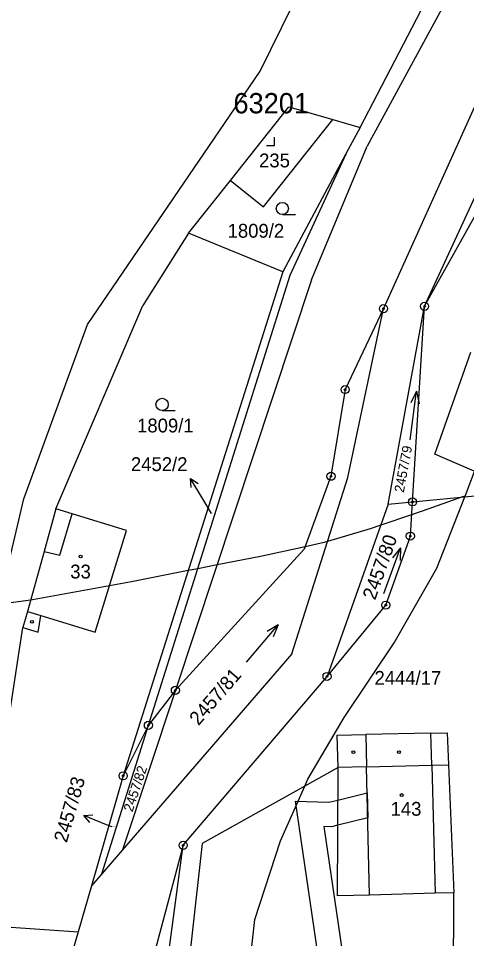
# Model space of a CAD drawing. Extents: x -546762 to -540209, y -1046851 to -1035694.
# Drawn here: x -542613 to -542557.9, y -1039219.7 to -1039106.5 of the extents above; entities that cross this region are included whole.
import ezdxf

# ---------------------------------------------------------------- set-up
doc = ezdxf.new("R2010")
doc.units = 0
for name, color, linetype in [('Vrstva 1', 7, 'Continuous'), ('Vrstva 16', 7, 'Continuous'), ('Vrstva 18', 7, 'Continuous'), ('Vrstva 19', 7, 'Continuous'), ('Vrstva 24', 7, 'Continuous'), ('Vrstva 25', 7, 'Continuous'), ('Vrstva 3', 7, 'Continuous'), ('Vrstva 30', 7, 'Continuous'), ('Vrstva 37', 7, 'Continuous'), ('Vrstva 4', 7, 'Continuous'), ('Vrstva 52', 7, 'Continuous'), ('Vrstva 53', 7, 'Continuous')]:
    doc.layers.add(name, color=color, linetype=linetype)

msp = doc.modelspace()

# ---------------------------------------------------------------- linework, layer by layer
at = {"layer": 'Vrstva 1'}
for p, q in [((-542597.05, -1039193.42), (-542579.62, -1039138.04)), ((-542576.98, -1039138.65), (-542593.73, -1039189.11)), ((-542568.14, -1039142.17), (-542572.86, -1039152.13)), ((-542564.58, -1039165.94), (-542563.09, -1039141.89)), ((-542572.86, -1039152.13), (-542574.6, -1039162.79)), ((-542574.6, -1039162.79), (-542577.88, -1039171.77)), ((-542564.58, -1039165.94), (-542556.92, -1039165.18)), ((-542567.56, -1039166.24), (-542564.58, -1039165.94)), ((-542564.84, -1039170.15), (-542564.58, -1039165.94)), ((-542567.86, -1039178.64), (-542564.84, -1039170.15)), ((-542577.88, -1039171.77), (-542593.73, -1039189.11)), ((-542575.08, -1039187.41), (-542567.86, -1039178.64)), ((-542593.73, -1039189.11), (-542600.25, -1039208.74)), ((-542593.73, -1039189.11), (-542597.05, -1039193.42)), ((-542602.79, -1039211.68), (-542597.05, -1039193.42)), ((-542597.05, -1039193.42), (-542600.15, -1039199.63)), ((-542594.85, -1039223.57), (-542592.78, -1039208.18))]:
    msp.add_line(p, q, dxfattribs=at)
for points in [[(-542571.03, -1039119.9), (-542555.06, -1039089.2)], [(-542583.32, -1039112.96), (-542572.73, -1039091.43)], [(-542546.9, -1039095.04), (-542568.14, -1039142.17)], [(-542556.54, -1039097.11), (-542570.15, -1039122.19)], [(-542563.09, -1039141.89), (-542539.44, -1039099.58)], [(-542563.09, -1039141.89), (-542543.62, -1039099.68)], [(-542604.55, -1039144.11), (-542583.32, -1039112.96)], [(-542586.95, -1039126.41), (-542579.77, -1039117.36)], [(-542579.77, -1039117.36), (-542574.38, -1039118.93)], [(-542582.88, -1039129.64), (-542574.38, -1039118.93)], [(-542574.38, -1039118.93), (-542571.03, -1039119.9)], [(-542571.03, -1039119.9), (-542572.48, -1039122.61)], [(-542576.98, -1039138.65), (-542570.15, -1039122.19)], [(-542572.48, -1039122.61), (-542580.54, -1039137.66)], [(-542579.62, -1039138.04), (-542572.48, -1039122.61)], [(-542592.11, -1039132.9), (-542586.95, -1039126.41)], [(-542586.95, -1039126.41), (-542582.88, -1039129.64)], [(-542592.11, -1039132.9), (-542597.72, -1039141.78)], [(-542580.54, -1039137.66), (-542592.11, -1039132.9)], [(-542580.54, -1039137.66), (-542600.15, -1039199.63)], [(-542608.44, -1039166.79), (-542597.72, -1039141.78)], [(-542572.51, -1039162.95), (-542568.14, -1039142.17)], [(-542567.56, -1039166.24), (-542563.09, -1039141.89)], [(-542612.35, -1039165.58), (-542604.55, -1039144.11)], [(-542561.84, -1039160.08), (-542557.4, -1039147.51)], [(-542556.05, -1039162.58), (-542561.84, -1039160.08)], [(-542579.42, -1039184.64), (-542572.51, -1039162.95)], [(-542619.81, -1039197.17), (-542612.35, -1039165.58)], [(-542567.56, -1039166.24), (-542575.08, -1039187.41)], [(-542608.44, -1039166.79), (-542609.88, -1039172.06)], [(-542606.43, -1039167.4), (-542608.44, -1039166.79)], [(-542599.74, -1039169.46), (-542606.43, -1039167.4)], [(-542603.58, -1039181.98), (-542599.74, -1039169.46)], [(-542609.88, -1039172.06), (-542611.9, -1039179.43)], [(-542611.9, -1039179.43), (-542612.5, -1039181.39)], [(-542610.59, -1039181.97), (-542610.27, -1039179.93)], [(-542610.27, -1039179.93), (-542603.58, -1039181.98)], [(-542618.11, -1039217.96), (-542612.5, -1039181.39)], [(-542612.5, -1039181.39), (-542610.59, -1039181.97)], [(-542579.42, -1039184.64), (-542600.25, -1039208.74)], [(-542592.78, -1039208.18), (-542575.08, -1039187.41)], [(-542573.82, -1039194.62), (-542570.33, -1039194.54)], [(-542573.73, -1039198.62), (-542573.82, -1039194.62)], [(-542562.32, -1039194.38), (-542570.33, -1039194.54)], [(-542562.32, -1039194.38), (-542560.33, -1039194.34)], [(-542560.33, -1039194.34), (-542560.16, -1039198.29)], [(-542573.73, -1039198.62), (-542590.43, -1039207.96)], [(-542573.78, -1039214.4), (-542573.73, -1039198.62)], [(-542560.16, -1039198.29), (-542559.48, -1039214.01)], [(-542600.15, -1039199.63), (-542604.06, -1039213.15)], [(-542592.78, -1039208.18), (-542597.82, -1039227.04)], [(-542590.43, -1039207.96), (-542593.11, -1039231.84)], [(-542600.25, -1039208.74), (-542602.79, -1039211.68)], [(-542602.79, -1039211.68), (-542604.06, -1039213.15)], [(-542604.06, -1039213.15), (-542605.7, -1039218.8)], [(-542561.78, -1039214.07), (-542569.85, -1039214.29)], [(-542559.48, -1039214.01), (-542561.78, -1039214.07)], [(-542559.58, -1039236.41), (-542559.48, -1039214.01)], [(-542569.85, -1039214.29), (-542573.78, -1039214.4)], [(-542618.11, -1039217.96), (-542605.7, -1039218.8)], [(-542605.7, -1039218.8), (-542606.44, -1039221.35)]]:
    msp.add_lwpolyline(points, dxfattribs=at)
at = {"layer": 'Vrstva 16'}
for p, q in [((-542590.32, -1039165.64), (-542591.86, -1039163.07)), ((-542602.2, -1039205.64), (-542604.99, -1039204.53))]:
    msp.add_line(p, q, dxfattribs=at)
for points in [[(-542591.78, -1039164.18), (-542591.86, -1039163.07), (-542590.92, -1039163.67)], [(-542589.3, -1039167.35), (-542590.32, -1039165.64)], [(-542604.24, -1039205.37), (-542604.99, -1039204.53), (-542603.87, -1039204.44)], [(-542601.49, -1039205.92), (-542602.2, -1039205.64)]]:
    msp.add_lwpolyline(points, dxfattribs=at)
at = {"layer": 'Vrstva 24'}
for centre, radius in [((-542563.09, -1039141.89), 0.5), ((-542568.14, -1039142.17), 0.5), ((-542568.14, -1039142.17), 0.1), ((-542563.09, -1039141.89), 0.1), ((-542572.86, -1039152.13), 0.5), ((-542572.86, -1039152.13), 0.1), ((-542574.6, -1039162.79), 0.5), ((-542574.6, -1039162.79), 0.1), ((-542564.58, -1039165.94), 0.5), ((-542564.58, -1039165.94), 0.1), ((-542564.84, -1039170.15), 0.5), ((-542564.84, -1039170.15), 0.1), ((-542567.86, -1039178.64), 0.5), ((-542567.86, -1039178.64), 0.1), ((-542575.08, -1039187.41), 0.5), ((-542575.08, -1039187.41), 0.1), ((-542593.73, -1039189.11), 0.5), ((-542593.73, -1039189.11), 0.1), ((-542597.05, -1039193.42), 0.5), ((-542597.05, -1039193.42), 0.1), ((-542600.15, -1039199.63), 0.5), ((-542600.15, -1039199.63), 0.1), ((-542592.78, -1039208.18), 0.5), ((-542592.78, -1039208.18), 0.1)]:
    msp.add_circle(centre, radius, dxfattribs=at)
at = {"layer": 'Vrstva 25'}
for p, q in [((-542580.58, -1039130.61), (-542578.98, -1039130.61)), ((-542595.37, -1039154.7), (-542593.77, -1039154.7))]:
    msp.add_line(p, q, dxfattribs=at)
for points in [[(-542582.53, -1039122.1), (-542581.53, -1039122.1), (-542581.53, -1039121.1)], [(-542564.85, -1039158.3), (-542564.07, -1039152.34), (-542564.76, -1039153.77)], [(-542564.07, -1039152.34), (-542563.77, -1039153.9)], [(-542568.11, -1039177.22), (-542566.07, -1039171.58), (-542567.05, -1039172.82)], [(-542566.07, -1039171.58), (-542566.11, -1039173.16)], [(-542584.97, -1039185.66), (-542581.11, -1039181.06), (-542582.46, -1039181.89)], [(-542581.11, -1039181.06), (-542581.69, -1039182.53)]]:
    msp.add_lwpolyline(points, dxfattribs=at)
for centre, radius in [((-542580.58, -1039129.86), 0.75), ((-542595.37, -1039153.95), 0.75), ((-542605.39, -1039172.66), 0.175), ((-542611.37, -1039180.7), 0.175), ((-542571.84, -1039196.73), 0.175), ((-542566.24, -1039196.73), 0.175), ((-542565.9, -1039202), 0.175)]:
    msp.add_circle(centre, radius, dxfattribs=at)
at = {"layer": 'Vrstva 3'}
for points in [[(-542607.93, -1039172.51), (-542606.43, -1039167.4)], [(-542599.74, -1039169.46), (-542606.43, -1039167.4)], [(-542603.58, -1039181.98), (-542599.74, -1039169.46)], [(-542609.88, -1039172.06), (-542611.9, -1039179.43)], [(-542609.88, -1039172.06), (-542607.93, -1039172.51)], [(-542611.9, -1039179.43), (-542610.27, -1039179.93)], [(-542610.27, -1039179.93), (-542603.58, -1039181.98)], [(-542570.23, -1039198.54), (-542562.21, -1039198.34)], [(-542569.85, -1039214.29), (-542570.23, -1039198.54)], [(-542562.21, -1039198.34), (-542561.78, -1039214.07)], [(-542561.78, -1039214.07), (-542569.85, -1039214.29)]]:
    msp.add_lwpolyline(points, dxfattribs=at)
at = {"layer": 'Vrstva 30'}
msp.add_lwpolyline([(-542578.95, -1039202.75), (-542574.85, -1039202.88), (-542573.74, -1039202.61), (-542570.15, -1039201.72), (-542570.08, -1039204.8), (-542573.75, -1039205.7), (-542574.53, -1039205.9), (-542575.47, -1039205.87), (-542566.93, -1039264.25), (-542567.77, -1039267.45), (-542569.59, -1039266.78), (-542578.95, -1039202.75)], dxfattribs=at)
at = {"layer": 'Vrstva 37'}
for centre in [(-542605.39, -1039172.66), (-542565.9, -1039202)]:
    msp.add_circle(centre, 0.175, dxfattribs=at)
at = {"layer": 'Vrstva 4'}
for points in [[(-542607.93, -1039172.51), (-542606.43, -1039167.4)], [(-542609.88, -1039172.06), (-542607.93, -1039172.51)], [(-542611.9, -1039179.43), (-542610.27, -1039179.93)], [(-542570.33, -1039194.54), (-542570.23, -1039198.54)], [(-542562.21, -1039198.34), (-542562.32, -1039194.38)], [(-542570.23, -1039198.54), (-542573.73, -1039198.62)], [(-542570.23, -1039198.54), (-542562.21, -1039198.34)], [(-542569.85, -1039214.29), (-542570.23, -1039198.54)], [(-542562.21, -1039198.34), (-542560.16, -1039198.29)], [(-542562.21, -1039198.34), (-542561.78, -1039214.07)]]:
    msp.add_lwpolyline(points, dxfattribs=at)
at = {"layer": 'Vrstva 52'}
for points in [[(-542558.11, -1039165.22), (-542557.4, -1039163.38), (-542556.96, -1039162.19), (-542554.78, -1039156.32), (-542552.89, -1039149.1), (-542550.34, -1039139.32), (-542547.2, -1039127.03), (-542542.94, -1039116.1), (-542537.97, -1039105.37), (-542536, -1039102.34), (-542531.7, -1039095.7), (-542526.21, -1039089.16), (-542522.94, -1039085.89), (-542519.15, -1039082.1), (-542512.88, -1039075.56), (-542506.34, -1039069.8), (-542502.16, -1039064.31), (-542498.76, -1039058.03), (-542496.67, -1039053.07), (-542495.1, -1039046), (-542493.55, -1039037.63), (-542492.24, -1039028.74)], [(-542558.11, -1039165.22), (-542558.41, -1039165.33), (-542563.39, -1039167.1), (-542564.68, -1039167.53), (-542568.47, -1039168.79), (-542569.8, -1039169.24), (-542575.02, -1039170.81), (-542575.43, -1039170.94), (-542577.76, -1039171.45), (-542583.28, -1039172.65), (-542588.61, -1039173.7), (-542590.99, -1039174.17), (-542592.17, -1039174.4), (-542599.12, -1039175.77), (-542601.83, -1039176.26), (-542611.32, -1039177.99), (-542611.51, -1039178.02), (-542615.22, -1039178.54), (-542623.53, -1039179.7), (-542631.04, -1039180.21)], [(-542569.64, -1039288.23), (-542569.79, -1039284.49), (-542569.92, -1039284.01), (-542570.96, -1039280.05), (-542571.33, -1039279.05), (-542574.88, -1039269.32), (-542579.84, -1039259.38), (-542582.74, -1039251.6), (-542584.03, -1039248.14), (-542585.59, -1039239.77), (-542586.05, -1039232.74), (-542584.75, -1039224.37), (-542583.96, -1039217.31), (-542580.82, -1039207.63), (-542577.81, -1039200.9), (-542577.43, -1039200.05), (-542572.98, -1039192.46), (-542566.81, -1039183.26), (-542561.58, -1039174.11), (-542558.14, -1039165.3), (-542558.11, -1039165.22)]]:
    msp.add_lwpolyline(points, dxfattribs=at)

# ---------------------------------------------------------------- texts
at = {"layer": 'Vrstva 16'}
msp.add_text('2452/2', height=1.7, dxfattribs=at).set_placement((-542599.2, -1039162.15))
msp.add_text('2457/83', height=1.7, rotation=73.8701, dxfattribs=at).set_placement((-542607.09, -1039207.94))
at = {"layer": 'Vrstva 18'}
for s, height, p in [('1809/2', 1.7, (-542587.31, -1039133.45)), ('1809/1', 1.7, (-542598.44, -1039157.4)), ('2452/2', 0.1, (-542589.53, -1039167.35)), ('2444/17', 1.7, (-542569.25, -1039188.44)), ('2457/83', 0.1, (-542601.49, -1039205.92))]:
    msp.add_text(s, height=height, dxfattribs=at).set_placement(p)
for s, height, rotation, p in [('2457/79', 1.2, 79.5979, (-542565.65, -1039164.86)), ('2457/80', 1.7, 70.444, (-542569.17, -1039178.1)), ('2457/81', 1.7, 49.1627, (-542590.89, -1039193.54)), ('2457/82', 1.2, 71.6338, (-542599.01, -1039204.15))]:
    msp.add_text(s, height=height, rotation=rotation, dxfattribs=at).set_placement(p)
at = {"layer": 'Vrstva 19'}
for s, p in [('235', (-542583.44, -1039124.8)), ('33', (-542606.66, -1039175.36)), ('143', (-542567.27, -1039204.54))]:
    msp.add_text(s, height=1.7, dxfattribs=at).set_placement(p)
at = {"layer": 'Vrstva 53'}
msp.add_text('63201', height=2.5, dxfattribs=at).set_placement((-542586.59, -1039118.16))

doc.saveas('drawing.dxf')
